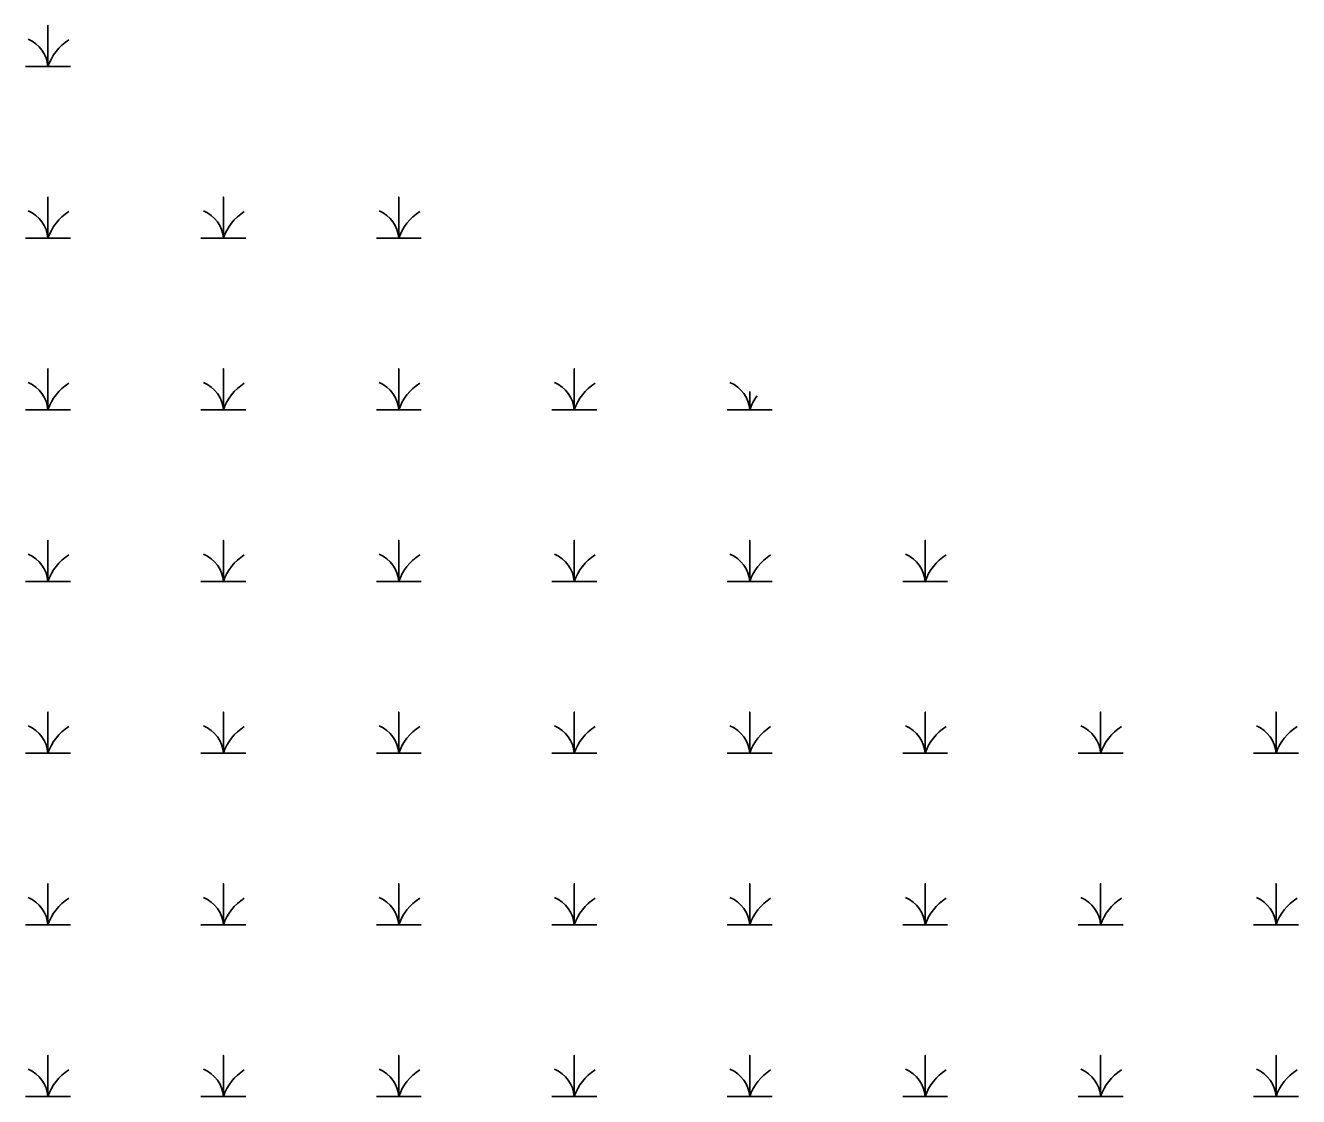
# Model space of a CAD drawing. Extents: x 2072529 to 2268796, y 436423 to 470406.
# Drawn here: x 2249227 to 2249715, y 446271.6 to 446682.1 of the extents above; entities that cross this region are included whole.
import ezdxf

# ---------------------------------------------------------------- set-up
doc = ezdxf.new("R2010")
doc.units = 0
doc.layers.add('Exist Hydro Swamp or Marsh', color=7, linetype='Continuous')

msp = doc.modelspace()

# ---------------------------------------------------------------- linework, layer by layer
at = {"layer": 'Exist Hydro Swamp or Marsh'}
for points in [[(2249227.01, 446666.37), (2249235.61, 446666.37), (2249235.61, 446682.15), (2249235.61, 446666.37), (2249244.22, 446666.37)], [(2249227.01, 446600.57), (2249235.61, 446600.57), (2249235.61, 446616.35), (2249235.61, 446600.57), (2249244.22, 446600.57)], [(2249294.26, 446600.57), (2249302.86, 446600.57), (2249302.86, 446616.35), (2249302.86, 446600.57), (2249311.47, 446600.57)], [(2249361.51, 446600.57), (2249370.11, 446600.57), (2249370.11, 446616.35), (2249370.11, 446600.57), (2249378.72, 446600.57)], [(2249227.01, 446534.77), (2249235.61, 446534.77), (2249235.61, 446550.55), (2249235.61, 446534.77), (2249244.22, 446534.77)], [(2249294.26, 446534.77), (2249302.86, 446534.77), (2249302.86, 446550.55), (2249302.86, 446534.77), (2249311.47, 446534.77)], [(2249361.51, 446534.77), (2249370.11, 446534.77), (2249370.11, 446550.55), (2249370.11, 446534.77), (2249378.72, 446534.77)], [(2249428.76, 446534.77), (2249437.36, 446534.77), (2249437.36, 446550.55), (2249437.36, 446534.77), (2249445.97, 446534.77)], [(2249496.01, 446534.77), (2249504.61, 446534.77), (2249504.61, 446541.82)], [(2249504.61, 446541.82), (2249504.61, 446534.77), (2249513.22, 446534.77)], [(2249227.01, 446468.97), (2249235.61, 446468.97), (2249235.61, 446484.75), (2249235.61, 446468.97), (2249244.22, 446468.97)], [(2249294.26, 446468.97), (2249302.86, 446468.97), (2249302.86, 446484.75), (2249302.86, 446468.97), (2249311.47, 446468.97)], [(2249361.51, 446468.97), (2249370.11, 446468.97), (2249370.11, 446484.75), (2249370.11, 446468.97), (2249378.72, 446468.97)], [(2249428.76, 446468.97), (2249437.36, 446468.97), (2249437.36, 446484.75), (2249437.36, 446468.97), (2249445.97, 446468.97)], [(2249496.01, 446468.97), (2249504.61, 446468.97), (2249504.61, 446484.75), (2249504.61, 446468.97), (2249513.22, 446468.97)], [(2249563.26, 446468.97), (2249571.86, 446468.97), (2249571.86, 446484.75), (2249571.86, 446468.97), (2249580.47, 446468.97)], [(2249227.01, 446403.17), (2249235.61, 446403.17), (2249235.61, 446418.95), (2249235.61, 446403.17), (2249244.22, 446403.17)], [(2249294.26, 446403.17), (2249302.86, 446403.17), (2249302.86, 446418.95), (2249302.86, 446403.17), (2249311.47, 446403.17)], [(2249361.51, 446403.17), (2249370.11, 446403.17), (2249370.11, 446418.95), (2249370.11, 446403.17), (2249378.72, 446403.17)], [(2249428.76, 446403.17), (2249437.36, 446403.17), (2249437.36, 446418.95), (2249437.36, 446403.17), (2249445.97, 446403.17)], [(2249496.01, 446403.17), (2249504.61, 446403.17), (2249504.61, 446418.95), (2249504.61, 446403.17), (2249513.22, 446403.17)], [(2249563.26, 446403.17), (2249571.86, 446403.17), (2249571.86, 446418.95), (2249571.86, 446403.17), (2249580.47, 446403.17)], [(2249630.51, 446403.17), (2249639.11, 446403.17), (2249639.11, 446418.95), (2249639.11, 446403.17), (2249647.72, 446403.17)], [(2249697.76, 446403.17), (2249706.36, 446403.17), (2249706.36, 446418.95), (2249706.36, 446403.17), (2249714.97, 446403.17)], [(2249227.01, 446337.37), (2249235.61, 446337.37), (2249235.61, 446353.15), (2249235.61, 446337.37), (2249244.22, 446337.37)], [(2249294.26, 446337.37), (2249302.86, 446337.37), (2249302.86, 446353.15), (2249302.86, 446337.37), (2249311.47, 446337.37)], [(2249361.51, 446337.37), (2249370.11, 446337.37), (2249370.11, 446353.15), (2249370.11, 446337.37), (2249378.72, 446337.37)], [(2249428.76, 446337.37), (2249437.36, 446337.37), (2249437.36, 446353.15), (2249437.36, 446337.37), (2249445.97, 446337.37)], [(2249496.01, 446337.37), (2249504.61, 446337.37), (2249504.61, 446353.15), (2249504.61, 446337.37), (2249513.22, 446337.37)], [(2249563.26, 446337.37), (2249571.86, 446337.37), (2249571.86, 446353.15), (2249571.86, 446337.37), (2249580.47, 446337.37)], [(2249630.51, 446337.37), (2249639.11, 446337.37), (2249639.11, 446353.15), (2249639.11, 446337.37), (2249647.72, 446337.37)], [(2249697.76, 446337.37), (2249706.36, 446337.37), (2249706.36, 446353.15), (2249706.36, 446337.37), (2249714.97, 446337.37)], [(2249227.01, 446271.57), (2249235.61, 446271.57), (2249235.61, 446287.35), (2249235.61, 446271.57), (2249244.22, 446271.57)], [(2249294.26, 446271.57), (2249302.86, 446271.57), (2249302.86, 446287.35), (2249302.86, 446271.57), (2249311.47, 446271.57)], [(2249361.51, 446271.57), (2249370.11, 446271.57), (2249370.11, 446287.35), (2249370.11, 446271.57), (2249378.72, 446271.57)], [(2249428.76, 446271.57), (2249437.36, 446271.57), (2249437.36, 446287.35), (2249437.36, 446271.57), (2249445.97, 446271.57)], [(2249496.01, 446271.57), (2249504.61, 446271.57), (2249504.61, 446287.35), (2249504.61, 446271.57), (2249513.22, 446271.57)], [(2249563.26, 446271.57), (2249571.86, 446271.57), (2249571.86, 446287.35), (2249571.86, 446271.57), (2249580.47, 446271.57)], [(2249630.51, 446271.57), (2249639.11, 446271.57), (2249639.11, 446287.35), (2249639.11, 446271.57), (2249647.72, 446271.57)], [(2249697.76, 446271.57), (2249706.36, 446271.57), (2249706.36, 446287.35), (2249706.36, 446271.57), (2249714.97, 446271.57)]]:
    msp.add_lwpolyline(points, dxfattribs=at)
for centre, radius, start, end in [((2249223.35, 446665.48), 12.3, 4.1403, 67.535), ((2249253.86, 446660.3), 19.22, 122.1274, 161.6222), ((2249223.35, 446599.68), 12.3, 4.1403, 67.535), ((2249253.86, 446594.5), 19.22, 122.1274, 161.6222), ((2249290.6, 446599.68), 12.3, 4.1403, 67.535), ((2249321.11, 446594.5), 19.22, 122.1274, 161.6222), ((2249357.85, 446599.68), 12.3, 4.1403, 67.535), ((2249388.36, 446594.5), 19.22, 122.1274, 161.6222), ((2249223.35, 446533.88), 12.3, 4.1403, 67.535), ((2249253.86, 446528.7), 19.22, 122.1274, 161.6222), ((2249290.6, 446533.88), 12.3, 4.1403, 67.535), ((2249321.11, 446528.7), 19.22, 122.1274, 161.6222), ((2249357.85, 446533.88), 12.3, 4.1403, 67.535), ((2249388.36, 446528.7), 19.22, 122.1274, 161.6222), ((2249425.1, 446533.88), 12.3, 4.1403, 67.535), ((2249455.61, 446528.7), 19.22, 122.1274, 161.6222), ((2249492.35, 446533.88), 12.3, 4.1403, 67.535), ((2249522.86, 446528.7), 19.22, 143.3384, 161.6222), ((2249223.35, 446468.08), 12.3, 4.1403, 67.535), ((2249253.86, 446462.9), 19.22, 122.1274, 161.6222), ((2249290.6, 446468.08), 12.3, 4.1403, 67.535), ((2249321.11, 446462.9), 19.22, 122.1274, 161.6222), ((2249357.85, 446468.08), 12.3, 4.1403, 67.535), ((2249388.36, 446462.9), 19.22, 122.1274, 161.6222), ((2249425.1, 446468.08), 12.3, 4.1403, 67.535), ((2249455.61, 446462.9), 19.22, 122.1274, 161.6222), ((2249492.35, 446468.08), 12.3, 4.1403, 67.535), ((2249522.86, 446462.9), 19.22, 122.1274, 161.6222), ((2249559.6, 446468.08), 12.3, 4.1403, 67.535), ((2249590.11, 446462.9), 19.22, 122.1274, 161.6222), ((2249223.35, 446402.28), 12.3, 4.1403, 67.535), ((2249253.86, 446397.1), 19.22, 122.1274, 161.6222), ((2249290.6, 446402.28), 12.3, 4.1403, 67.535), ((2249321.11, 446397.1), 19.22, 122.1274, 161.6222), ((2249357.85, 446402.28), 12.3, 4.1403, 67.535), ((2249388.36, 446397.1), 19.22, 122.1274, 161.6222), ((2249425.1, 446402.28), 12.3, 4.1403, 67.535), ((2249455.61, 446397.1), 19.22, 122.1274, 161.6222), ((2249492.35, 446402.28), 12.3, 4.1403, 67.535), ((2249522.86, 446397.1), 19.22, 122.1274, 161.6222), ((2249559.6, 446402.28), 12.3, 4.1403, 67.535), ((2249590.11, 446397.1), 19.22, 122.1274, 161.6222), ((2249626.85, 446402.28), 12.3, 4.1403, 67.535), ((2249657.36, 446397.1), 19.22, 122.1274, 161.6222), ((2249694.1, 446402.28), 12.3, 4.1403, 67.535), ((2249724.61, 446397.1), 19.22, 122.1274, 161.6222), ((2249223.35, 446336.48), 12.3, 4.1403, 67.535), ((2249253.86, 446331.3), 19.22, 122.1274, 161.6222), ((2249290.6, 446336.48), 12.3, 4.1403, 67.535), ((2249321.11, 446331.3), 19.22, 122.1274, 161.6222), ((2249357.85, 446336.48), 12.3, 4.1403, 67.535), ((2249388.36, 446331.3), 19.22, 122.1274, 161.6222), ((2249425.1, 446336.48), 12.3, 4.1403, 67.535), ((2249455.61, 446331.3), 19.22, 122.1274, 161.6222), ((2249492.35, 446336.48), 12.3, 4.1403, 67.535), ((2249522.86, 446331.3), 19.22, 122.1274, 161.6222), ((2249559.6, 446336.48), 12.3, 4.1403, 67.535), ((2249590.11, 446331.3), 19.22, 122.1274, 161.6222), ((2249626.85, 446336.48), 12.3, 4.1403, 67.535), ((2249657.36, 446331.3), 19.22, 122.1274, 161.6222), ((2249694.1, 446336.48), 12.3, 4.1403, 67.535), ((2249724.61, 446331.3), 19.22, 122.1274, 161.6222), ((2249223.35, 446270.68), 12.3, 4.1403, 67.535), ((2249253.86, 446265.5), 19.22, 122.1274, 161.6222), ((2249290.6, 446270.68), 12.3, 4.1403, 67.535), ((2249321.11, 446265.5), 19.22, 122.1274, 161.6222), ((2249357.85, 446270.68), 12.3, 4.1403, 67.535), ((2249388.36, 446265.5), 19.22, 122.1274, 161.6222), ((2249425.1, 446270.68), 12.3, 4.1403, 67.535), ((2249455.61, 446265.5), 19.22, 122.1274, 161.6222), ((2249492.35, 446270.68), 12.3, 4.1403, 67.535), ((2249522.86, 446265.5), 19.22, 122.1274, 161.6222), ((2249559.6, 446270.68), 12.3, 4.1403, 67.535), ((2249590.11, 446265.5), 19.22, 122.1274, 161.6222), ((2249626.85, 446270.68), 12.3, 4.1403, 67.535), ((2249657.36, 446265.5), 19.22, 122.1274, 161.6222), ((2249694.1, 446270.68), 12.3, 4.1403, 67.535), ((2249724.61, 446265.5), 19.22, 122.1274, 161.6222)]:
    msp.add_arc(centre, radius, start, end, dxfattribs=at)

doc.saveas('drawing.dxf')
